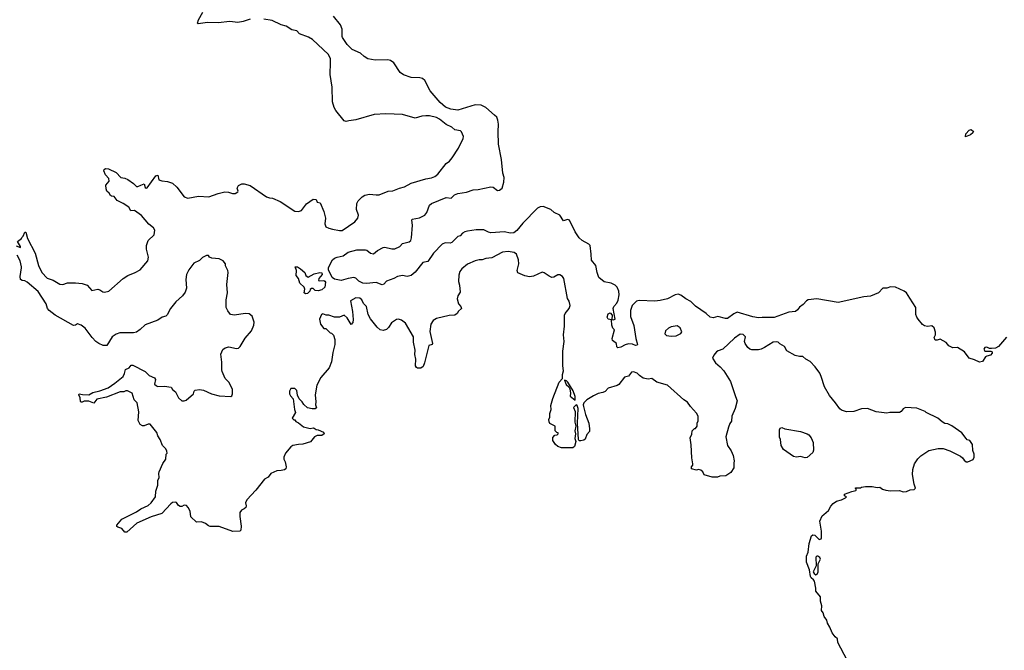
# Model space of a CAD drawing. Extents: x 2087054 to 2277909, y 548907 to 753496.
# Tile 393 of 444: x 2210331 to 2220476, y 672066 to 678559. Entities that reach past the tile are written whole.
import ezdxf

# ---------------------------------------------------------------- set-up
doc = ezdxf.new("R2010")
doc.units = 0

msp = doc.modelspace()

# ---------------------------------------------------------------- linework, layer by layer
at = {"layer": '0CON20XD'}
for points in [[(2212705, 678564), (2212635, 678540), (2212580, 678530), (2212495, 678540), (2212375, 678528), (2212265, 678531), (2212170, 678515), (2212163, 678525), (2212174, 678556), (2212219, 678635)], [(2210295, 676230), (2210338, 676212), (2210340, 676225), (2210310, 676275), (2210350, 676305), (2210352, 676318), (2210365, 676330), (2210385, 676370), (2210395, 676370), (2210411, 676305), (2210491, 676155), (2210525, 676028), (2210559, 675955), (2210615, 675897), (2210675, 675876), (2210745, 675837), (2210775, 675833), (2210825, 675848), (2210905, 675850), (2210975, 675842), (2211025, 675824), (2211075, 675772), (2211135, 675786), (2211158, 675778), (2211186, 675756), (2211205, 675752), (2211250, 675765), (2211396, 675894), (2211446, 675924), (2211522, 675955), (2211572, 675985), (2211652, 676075), (2211658, 676115), (2211638, 676195), (2211637, 676235), (2211655, 676285), (2211716, 676345), (2211722, 676392), (2211708, 676415), (2211663, 676453), (2211585, 676544), (2211515, 676594), (2211475, 676590), (2211455, 676630), (2211398, 676668), (2211335, 676698), (2211305, 676740), (2211278, 676742), (2211265, 676750), (2211253, 676773), (2211228, 676795), (2211223, 676817), (2211220, 676855), (2211252, 676895), (2211250, 676925), (2211215, 676960), (2211198, 677002), (2211203, 677017), (2211215, 677028), (2211245, 677024), (2211325, 676984), (2211373, 676933), (2211415, 676926), (2211445, 676912), (2211505, 676873), (2211535, 676842), (2211549, 676841), (2211580, 676855), (2211615, 676870), (2211625, 676832), (2211635, 676823), (2211645, 676827), (2211735, 676952), (2211755, 676958), (2211765, 676910), (2211795, 676900), (2211855, 676894), (2211905, 676876), (2211951, 676835), (2212026, 676736), (2212065, 676723), (2212175, 676742), (2212280, 676735), (2212375, 676770), (2212445, 676787), (2212484, 676784), (2212525, 676768), (2212551, 676769), (2212580, 676785), (2212583, 676795), (2212572, 676825), (2212585, 676852), (2212621, 676869), (2212645, 676870), (2212705, 676851), (2212875, 676734), (2212905, 676724), (2212935, 676723), (2213015, 676687), (2213165, 676589), (2213205, 676583), (2213234, 676596), (2213285, 676662), (2213355, 676712), (2213385, 676708), (2213395, 676680), (2213428, 676675), (2213465, 676583), (2213482, 676515), (2213476, 676456), (2213485, 676427), (2213515, 676411), (2213555, 676401), (2213625, 676388), (2213655, 676388), (2213785, 676478), (2213816, 676515), (2213822, 676545), (2213801, 676605), (2213804, 676666), (2213818, 676695), (2213860, 676735), (2213888, 676752), (2213935, 676762), (2214004, 676754), (2214035, 676756), (2214128, 676792), (2214175, 676798), (2214245, 676826), (2214295, 676839), (2214364, 676876), (2214515, 676920), (2214575, 676931), (2214608, 676945), (2214640, 676970), (2214725, 677080), (2214758, 677102), (2214787, 677135), (2214853, 677235), (2214901, 677335), (2214903, 677355), (2214884, 677404), (2214874, 677414), (2214815, 677426), (2214785, 677453), (2214725, 677479), (2214656, 677536), (2214625, 677552), (2214555, 677569), (2214515, 677569), (2214475, 677566), (2214405, 677544), (2214275, 677583), (2214105, 677589), (2213985, 677583), (2213795, 677527), (2213721, 677519), (2213695, 677510), (2213675, 677518), (2213587, 677625), (2213570, 677655), (2213554, 677715), (2213550, 677865), (2213529, 677995), (2213535, 678120), (2213534, 678155), (2213512, 678202), (2213347, 678355), (2213308, 678378), (2213215, 678412), (2213185, 678444), (2213135, 678456), (2213075, 678494), (2213025, 678506), (2212932, 678552), (2212845, 678563)], [(2220500, 675290), (2220415, 675193), (2220385, 675177), (2220345, 675172), (2220325, 675172), (2220295, 675188), (2220275, 675183), (2220266, 675165), (2220275, 675147), (2220337, 675147), (2220350, 675140), (2220350, 675125), (2220335, 675104), (2220295, 675094), (2220284, 675086), (2220252, 675038), (2220222, 675032), (2220168, 675058), (2220115, 675074), (2220065, 675140), (2219995, 675184), (2219945, 675181), (2219905, 675202), (2219876, 675236), (2219815, 675268), (2219785, 675258), (2219765, 675260), (2219754, 675285), (2219768, 675315), (2219767, 675343), (2219753, 675385), (2219728, 675408), (2219685, 675401), (2219655, 675406), (2219635, 675421), (2219589, 675475), (2219575, 675495), (2219566, 675524), (2219566, 675596), (2219502, 675692), (2219468, 675745), (2219445, 675765), (2219355, 675806), (2219305, 675809), (2219265, 675795), (2219225, 675795), (2219179, 675745), (2219098, 675712), (2219030, 675705), (2218765, 675647), (2218545, 675686), (2218457, 675673), (2218437, 675663), (2218405, 675625), (2218365, 675599), (2218345, 675570), (2218325, 675556), (2218255, 675548), (2218105, 675493), (2217982, 675492), (2217945, 675490), (2217885, 675500), (2217725, 675548), (2217690, 675530), (2217625, 675482), (2217605, 675482), (2217525, 675504), (2217475, 675489), (2217445, 675496), (2217405, 675535), (2217295, 675611), (2217245, 675656), (2217194, 675684), (2217145, 675722), (2217115, 675732), (2217085, 675725), (2217005, 675685), (2216932, 675668), (2216875, 675662), (2216715, 675668), (2216685, 675660), (2216641, 675615), (2216623, 675563), (2216623, 675503), (2216660, 675410), (2216678, 675275), (2216698, 675215), (2216694, 675206), (2216675, 675203), (2216645, 675219), (2216605, 675220), (2216568, 675212), (2216525, 675186), (2216495, 675180), (2216485, 675190), (2216480, 675225), (2216440, 675255), (2216437, 675275), (2216460, 675365), (2216444, 675384), (2216433, 675413), (2216428, 675468), (2216396, 675476), (2216383, 675495), (2216395, 675532), (2216415, 675539), (2216436, 675515), (2216432, 675472), (2216445, 675467), (2216466, 675475), (2216446, 675585), (2216453, 675605), (2216485, 675640), (2216499, 675671), (2216507, 675725), (2216504, 675765), (2216487, 675805), (2216465, 675826), (2216425, 675845), (2216355, 675859), (2216300, 675905), (2216280, 675955), (2216267, 676027), (2216222, 676082), (2216220, 676145), (2216210, 676235), (2216195, 676249), (2216125, 676285), (2216095, 676314), (2216054, 676375), (2215996, 676495), (2215975, 676501), (2215935, 676489), (2215898, 676548), (2215837, 676575), (2215805, 676605), (2215725, 676637), (2215695, 676633), (2215665, 676618), (2215515, 676465), (2215455, 676387), (2215424, 676365), (2215385, 676361), (2215325, 676373), (2215186, 676366), (2215161, 676371), (2215115, 676394), (2215093, 676397), (2215035, 676396), (2214945, 676381), (2214916, 676374), (2214895, 676360), (2214868, 676335), (2214844, 676326), (2214785, 676265), (2214765, 676259), (2214715, 676262), (2214685, 676247), (2214594, 676155), (2214535, 676068), (2214485, 676059), (2214405, 675960), (2214365, 675926), (2214325, 675914), (2214275, 675926), (2214225, 675916), (2214185, 675894), (2214112, 675868), (2214083, 675837), (2214065, 675828), (2214005, 675852), (2213905, 675843), (2213867, 675847), (2213825, 675868), (2213795, 675897), (2213775, 675906), (2213715, 675895), (2213645, 675872), (2213575, 675886), (2213551, 675905), (2213512, 675985), (2213514, 676006), (2213555, 676086), (2213575, 676104), (2213602, 676115), (2213665, 676126), (2213714, 676166), (2213805, 676188), (2213895, 676189), (2213908, 676185), (2213945, 676154), (2213975, 676147), (2214018, 676182), (2214075, 676212), (2214095, 676216), (2214165, 676200), (2214195, 676200), (2214247, 676225), (2214276, 676254), (2214345, 676271), (2214360, 676285), (2214368, 676312), (2214378, 676445), (2214371, 676495), (2214376, 676504), (2214450, 676520), (2214505, 676547), (2214526, 676575), (2214555, 676650), (2214575, 676668), (2214725, 676727), (2214778, 676722), (2214812, 676755), (2214845, 676771), (2214935, 676784), (2215005, 676806), (2215055, 676810), (2215185, 676837), (2215208, 676835), (2215255, 676802), (2215276, 676804), (2215301, 676825), (2215321, 676885), (2215324, 676935), (2215310, 676980), (2215295, 677118), (2215263, 677277), (2215260, 677405), (2215265, 677485), (2215259, 677525), (2215246, 677555), (2215225, 677577), (2215133, 677655), (2215085, 677679), (2215025, 677682), (2214845, 677629), (2214775, 677637), (2214719, 677659), (2214662, 677705), (2214561, 677825), (2214505, 677934), (2214482, 677952), (2214455, 677961), (2214366, 677964), (2214285, 677990), (2214252, 678015), (2214185, 678115), (2214150, 678140), (2214125, 678147), (2213995, 678144), (2213918, 678155), (2213879, 678179), (2213843, 678215), (2213755, 678252), (2213705, 678305), (2213658, 678375), (2213652, 678385), (2213652, 678462), (2213636, 678506), (2213566, 678595)], [(2220075, 677353), (2220081, 677385), (2220115, 677423), (2220135, 677428), (2220158, 677408), (2220152, 677395), (2220128, 677375), (2220075, 677353)], [(2211311, 674815), (2211396, 674885), (2211412, 674915), (2211422, 674958), (2211458, 674975), (2211478, 675002), (2211495, 675003), (2211625, 674938), (2211665, 674896), (2211720, 674870), (2211730, 674855), (2211720, 674805), (2211739, 674789), (2211755, 674782), (2211824, 674784), (2211890, 674775), (2211905, 674750), (2211935, 674728), (2211968, 674665), (2212000, 674635), (2212025, 674634), (2212047, 674643), (2212123, 674707), (2212130, 674735), (2212140, 674745), (2212185, 674752), (2212226, 674746), (2212308, 674708), (2212385, 674685), (2212505, 674680), (2212518, 674685), (2212522, 674705), (2212522, 674755), (2212487, 674825), (2212447, 674865), (2212416, 674935), (2212414, 674954), (2212414, 675034), (2212404, 675116), (2212425, 675162), (2212449, 675181), (2212485, 675189), (2212565, 675174), (2212585, 675178), (2212603, 675195), (2212655, 675280), (2212719, 675355), (2212743, 675415), (2212747, 675445), (2212726, 675506), (2212695, 675532), (2212655, 675533), (2212545, 675518), (2212503, 675523), (2212475, 675560), (2212457, 675597), (2212457, 675675), (2212472, 675745), (2212466, 675834), (2212479, 675955), (2212476, 675975), (2212453, 676025), (2212452, 676045), (2212426, 676076), (2212385, 676097), (2212310, 676105), (2212288, 676115), (2212275, 676132), (2212255, 676132), (2212215, 676112), (2212185, 676078), (2212125, 676052), (2212075, 675983), (2212050, 675935), (2212043, 675885), (2212050, 675795), (2212037, 675755), (2212009, 675715), (2211940, 675655), (2211885, 675585), (2211849, 675521), (2211835, 675508), (2211798, 675495), (2211755, 675464), (2211625, 675416), (2211572, 675368), (2211535, 675343), (2211505, 675334), (2211364, 675336), (2211325, 675320), (2211285, 675292), (2211230, 675205), (2211190, 675205), (2211145, 675224), (2211117, 675245), (2211078, 675285), (2211005, 675382), (2210965, 675413), (2210925, 675427), (2210905, 675413), (2210885, 675410), (2210695, 675516), (2210633, 675565), (2210617, 675585), (2210602, 675632), (2210520, 675760), (2210408, 675858), (2210385, 675870), (2210355, 675873), (2210340, 675885), (2210336, 675915), (2210348, 676005), (2210350, 676015), (2210336, 676075), (2210306, 676136)], [(2218618, 673465), (2218666, 673504), (2218690, 673550), (2218712, 673578), (2218748, 673602), (2218800, 673615), (2218840, 673635), (2218850, 673645), (2218830, 673655), (2218830, 673675), (2218905, 673702), (2218945, 673710), (2218950, 673715), (2218950, 673725), (2218940, 673735), (2218945, 673740), (2218995, 673740), (2219005, 673747), (2219045, 673752), (2219115, 673752), (2219165, 673742), (2219195, 673747), (2219220, 673725), (2219254, 673714), (2219305, 673708), (2219395, 673712), (2219435, 673698), (2219469, 673701), (2219505, 673718), (2219547, 673723), (2219560, 673735), (2219547, 673775), (2219530, 673875), (2219534, 673926), (2219551, 673985), (2219584, 674036), (2219615, 674067), (2219698, 674122), (2219795, 674144), (2219845, 674143), (2219915, 674120), (2220024, 674064), (2220045, 674048), (2220062, 674022), (2220085, 674008), (2220102, 674008), (2220155, 674032), (2220166, 674054), (2220166, 674084), (2220152, 674122), (2220148, 674185), (2220120, 674225), (2220095, 674232), (2220082, 674245), (2220040, 674305), (2219935, 674378), (2219895, 674398), (2219865, 674402), (2219835, 674418), (2219790, 674455), (2219670, 674515), (2219660, 674525), (2219575, 674558), (2219457, 674567), (2219435, 674553), (2219415, 674523), (2219395, 674513), (2219296, 674514), (2219265, 674507), (2219155, 674520), (2219065, 674557), (2219005, 674553), (2218925, 674524), (2218852, 674522), (2218798, 674538), (2218781, 674551), (2218737, 674615), (2218675, 674688), (2218625, 674778), (2218591, 674885), (2218575, 674918), (2218528, 674985), (2218475, 675038), (2218430, 675065), (2218402, 675092), (2218365, 675092), (2218323, 675103), (2218235, 675150), (2218210, 675195), (2218165, 675220), (2218147, 675237), (2218125, 675242), (2218093, 675237), (2218006, 675184), (2217970, 675165), (2217945, 675160), (2217875, 675160), (2217855, 675167), (2217835, 675182), (2217807, 675225), (2217801, 675245), (2217811, 675295), (2217785, 675319), (2217755, 675321), (2217695, 675281), (2217575, 675168), (2217529, 675151), (2217512, 675138), (2217484, 675106), (2217468, 675075), (2217500, 675025), (2217550, 674985), (2217588, 674945), (2217656, 674835), (2217705, 674678), (2217724, 674635), (2217702, 674555), (2217669, 674475), (2217666, 674425), (2217649, 674401), (2217634, 674365), (2217606, 674264), (2217623, 674175), (2217661, 674121), (2217682, 674072), (2217692, 674015), (2217688, 673992), (2217688, 673945), (2217660, 673895), (2217607, 673863), (2217545, 673858), (2217522, 673848), (2217465, 673848), (2217385, 673871), (2217371, 673905), (2217351, 673921), (2217325, 673927), (2217305, 673920), (2217254, 673934), (2217252, 673955), (2217267, 673973), (2217268, 673985), (2217257, 674047), (2217251, 674181), (2217238, 674255), (2217255, 674290), (2217260, 674325), (2217285, 674350), (2217295, 674350), (2217310, 674375), (2217312, 674405), (2217323, 674427), (2217321, 674475), (2217306, 674506), (2217243, 674575), (2217212, 674622), (2217174, 674644), (2217007, 674797), (2216895, 674826), (2216846, 674866), (2216805, 674859), (2216755, 674868), (2216717, 674895), (2216695, 674921), (2216655, 674933), (2216635, 674930), (2216605, 674890), (2216562, 674878), (2216505, 674803), (2216488, 674792), (2216394, 674766), (2216365, 674732), (2216340, 674720), (2216291, 674709), (2216245, 674687), (2216173, 674645), (2216143, 674615), (2216138, 674595), (2216140, 674575), (2216161, 674495), (2216197, 674405), (2216202, 674345), (2216202, 674318), (2216173, 674287), (2216159, 674241), (2216145, 674230), (2216113, 674223), (2216095, 674223), (2216089, 674235), (2216077, 674405), (2216084, 674554), (2216076, 674585), (2216065, 674592), (2216038, 674565), (2216054, 674525), (2216052, 674415), (2216062, 674375), (2216050, 674325), (2216058, 674295), (2216052, 674245), (2216063, 674215), (2216047, 674163), (2216030, 674150), (2215915, 674150), (2215875, 674164), (2215853, 674185), (2215825, 674225), (2215824, 674256), (2215845, 674280), (2215870, 674285), (2215880, 674295), (2215880, 674305), (2215865, 674310), (2215850, 674325), (2215850, 674375), (2215795, 674400), (2215785, 674418), (2215782, 674442), (2215792, 674465), (2215794, 674505), (2215807, 674545), (2215804, 674585), (2215825, 674660), (2215888, 674825), (2215923, 674865), (2215925, 674905), (2215934, 674945), (2215926, 674996), (2215928, 675145), (2215942, 675245), (2215935, 675315), (2215946, 675405), (2215944, 675515), (2215950, 675535), (2215991, 675585), (2216004, 675615), (2215992, 675662), (2215977, 675687), (2215936, 675895), (2215924, 675914), (2215895, 675933), (2215875, 675931), (2215835, 675909), (2215815, 675906), (2215785, 675919), (2215735, 675954), (2215715, 675959), (2215625, 675919), (2215585, 675910), (2215535, 675922), (2215465, 675952), (2215458, 675975), (2215474, 676045), (2215470, 676085), (2215450, 676145), (2215425, 676163), (2215365, 676173), (2215306, 676166), (2215195, 676106), (2215135, 676100), (2215095, 676086), (2215065, 676086), (2215025, 676076), (2214945, 676041), (2214886, 675994), (2214866, 675965), (2214855, 675930), (2214851, 675865), (2214863, 675825), (2214870, 675755), (2214844, 675715), (2214839, 675685), (2214854, 675635), (2214877, 675605), (2214882, 675585), (2214851, 675559), (2214838, 675535), (2214815, 675518), (2214757, 675513), (2214625, 675482), (2214590, 675460), (2214566, 675424), (2214558, 675348), (2214586, 675224), (2214580, 675215), (2214545, 675203), (2214503, 675025), (2214488, 674988), (2214465, 674971), (2214431, 674971), (2214419, 674979), (2214409, 674995), (2214412, 675065), (2214402, 675112), (2214406, 675155), (2214390, 675240), (2214389, 675295), (2214305, 675434), (2214265, 675466), (2214235, 675474), (2214215, 675471), (2214163, 675437), (2214132, 675388), (2214110, 675370), (2214075, 675358), (2214044, 675364), (2214013, 675393), (2213945, 675480), (2213922, 675525), (2213906, 675606), (2213875, 675637), (2213855, 675674), (2213835, 675692), (2213795, 675694), (2213738, 675665), (2213761, 675555), (2213768, 675472), (2213765, 675442), (2213745, 675422), (2213705, 675488), (2213675, 675516), (2213625, 675496), (2213576, 675496), (2213515, 675518), (2213488, 675518), (2213455, 675530), (2213440, 675525), (2213420, 675475), (2213430, 675425), (2213465, 675380), (2213485, 675380), (2213530, 675335), (2213545, 675330), (2213565, 675310), (2213578, 675265), (2213578, 675215), (2213557, 675133), (2213543, 675035), (2213518, 674975), (2213434, 674876), (2213394, 674796), (2213374, 674695), (2213384, 674625), (2213380, 674595), (2213388, 674562), (2213375, 674552), (2213345, 674552), (2213295, 674562), (2213257, 674597), (2213243, 674623), (2213210, 674655), (2213193, 674693), (2213185, 674740), (2213165, 674760), (2213125, 674760), (2213112, 674735), (2213112, 674705), (2213120, 674685), (2213150, 674655), (2213164, 674544), (2213173, 674515), (2213140, 674455), (2213155, 674440), (2213165, 674440), (2213175, 674420), (2213205, 674408), (2213255, 674367), (2213325, 674348), (2213355, 674357), (2213365, 674353), (2213385, 674340), (2213407, 674337), (2213461, 674311), (2213467, 674295), (2213445, 674277), (2213395, 674277), (2213370, 674265), (2213327, 674213), (2213247, 674187), (2213205, 674186), (2213145, 674173), (2213125, 674162), (2213069, 674095), (2213053, 674053), (2213052, 674035), (2213067, 674005), (2213078, 673955), (2213072, 673935), (2213060, 673925), (2213025, 673917), (2212980, 673915), (2212918, 673885), (2212890, 673850), (2212853, 673827), (2212764, 673715), (2212671, 673615), (2212658, 673585), (2212664, 673555), (2212660, 673535), (2212645, 673521), (2212615, 673510), (2212600, 673485), (2212598, 673445), (2212613, 673345), (2212608, 673302), (2212598, 673292), (2212528, 673288), (2212385, 673339), (2212295, 673339), (2212276, 673346), (2212245, 673372), (2212205, 673390), (2212154, 673384), (2212095, 673440), (2212087, 673497), (2212067, 673537), (2212048, 673558), (2212025, 673560), (2212002, 673548), (2211985, 673548), (2211967, 673557), (2211946, 673586), (2211935, 673592), (2211905, 673587), (2211888, 673575), (2211796, 673474), (2211685, 673440), (2211538, 673375), (2211435, 673282), (2211415, 673282), (2211385, 673320), (2211342, 673332), (2211332, 673342), (2211332, 673355), (2211382, 673415), (2211535, 673490), (2211578, 673522), (2211653, 673557), (2211684, 673585), (2211730, 673645), (2211734, 673706), (2211754, 673765), (2211754, 673814), (2211767, 673845), (2211763, 673885), (2211768, 673902), (2211805, 673990), (2211838, 674035), (2211840, 674085), (2211850, 674095), (2211847, 674117), (2211835, 674140), (2211803, 674173), (2211778, 674238), (2211753, 674275), (2211745, 674308), (2211677, 674395), (2211655, 674394), (2211615, 674377), (2211595, 674377), (2211571, 674391), (2211552, 674432), (2211558, 674522), (2211540, 674615), (2211511, 674645), (2211490, 674715), (2211443, 674737), (2211425, 674738), (2211405, 674728), (2211365, 674728), (2211225, 674671), (2211125, 674652), (2211095, 674612), (2211045, 674630), (2210995, 674630), (2210975, 674620), (2210965, 674620), (2210958, 674628), (2210953, 674665), (2210940, 674695), (2210943, 674707), (2210979, 674699), (2211045, 674697), (2211085, 674722), (2211155, 674736), (2211242, 674768), (2211311, 674815)], [(2213277, 675737), (2213262, 675745), (2213270, 675785), (2213263, 675805), (2213216, 675846), (2213204, 675894), (2213180, 675925), (2213182, 675975), (2213170, 676015), (2213195, 676014), (2213223, 675995), (2213270, 675955), (2213280, 675925), (2213305, 675908), (2213365, 675941), (2213425, 675956), (2213445, 675953), (2213446, 675934), (2213413, 675895), (2213410, 675875), (2213415, 675870), (2213465, 675872), (2213475, 675868), (2213483, 675855), (2213476, 675804), (2213445, 675776), (2213405, 675768), (2213375, 675772), (2213355, 675792), (2213338, 675792), (2213325, 675780), (2213322, 675765), (2213295, 675740), (2213277, 675737)], [(2217045, 675299), (2217095, 675304), (2217143, 675327), (2217152, 675345), (2217136, 675386), (2217106, 675406), (2217045, 675398), (2217015, 675382), (2216986, 675354), (2216978, 675325), (2216995, 675307), (2217045, 675299)], [(2216055, 674640), (2216055, 674678), (2216035, 674736), (2215979, 674825), (2215965, 674840), (2215945, 674848), (2215963, 674803), (2215988, 674778), (2215998, 674758), (2216008, 674715), (2216002, 674682), (2216055, 674640)], [(2218425, 674049), (2218375, 674060), (2218336, 674054), (2218305, 674062), (2218201, 674135), (2218178, 674175), (2218171, 674235), (2218160, 674260), (2218161, 674335), (2218167, 674353), (2218185, 674359), (2218215, 674346), (2218375, 674317), (2218445, 674296), (2218461, 674285), (2218486, 674255), (2218506, 674206), (2218512, 674128), (2218505, 674102), (2218445, 674051), (2218425, 674049)], [(2218858, 671965), (2218760, 672145), (2218757, 672185), (2218734, 672204), (2218702, 672245), (2218678, 672305), (2218653, 672345), (2218646, 672375), (2218620, 672415), (2218611, 672451), (2218592, 672475), (2218596, 672525), (2218582, 672572), (2218581, 672615), (2218536, 672675), (2218536, 672706), (2218519, 672779), (2218512, 672792), (2218485, 672812), (2218479, 672825), (2218469, 672895), (2218438, 672972), (2218437, 673035), (2218454, 673075), (2218464, 673166), (2218490, 673245), (2218505, 673256), (2218525, 673250), (2218567, 673207), (2218588, 673215), (2218594, 673225), (2218594, 673294), (2218574, 673395), (2218599, 673451), (2218618, 673465)], [(2218535, 672842), (2218549, 672851), (2218558, 672872), (2218560, 672955), (2218582, 673005), (2218575, 673022), (2218555, 673034), (2218545, 673034), (2218536, 673025), (2218539, 672935), (2218506, 672875), (2218516, 672856), (2218535, 672842)]]:
    msp.add_lwpolyline(points, dxfattribs=at)

doc.saveas('drawing.dxf')
